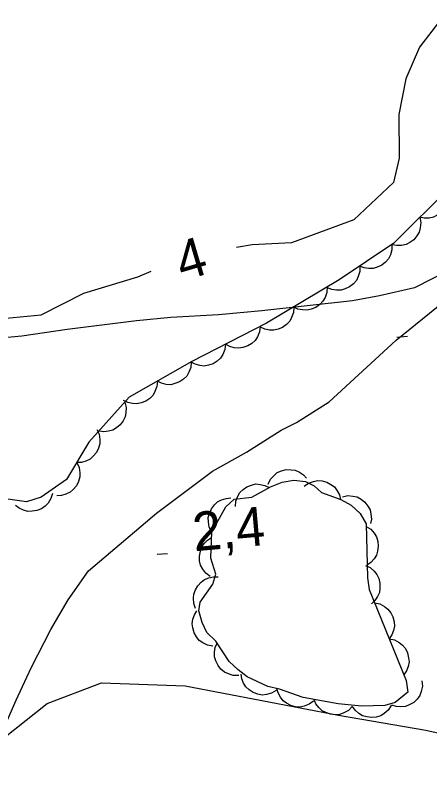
# Model space of a CAD drawing. Extents: x 336540 to 340074, y 5572036 to 5573747.
# Drawn here: x 337847.4 to 337879.4, y 5572665.9 to 5572724.6 of the extents above; entities that cross this region are included whole.
import ezdxf

# ---------------------------------------------------------------- set-up
doc = ezdxf.new("R2010")
doc.units = 0
for name, color, linetype in [('Niveau 2', 7, 'Continuous'), ('Niveau 22', 7, 'Continuous'), ('Niveau 3', 7, 'Continuous'), ('Niveau 44', 7, 'Continuous')]:
    doc.layers.add(name, color=color, linetype=linetype)

msp = doc.modelspace()

# ---------------------------------------------------------------- linework, layer by layer
at = {"layer": 'Niveau 2'}
for points in [[(337880.51, 5572724.63), (337878.6, 5572722.16), (337877.54, 5572719.71), (337877, 5572716.97), (337877.02, 5572713.59), (337876.6, 5572711.7), (337873.53, 5572708.83), (337868.7, 5572707.05), (337865.67, 5572706.9), (337864.45, 5572706.69)], [(337882.21, 5572705.61), (337878.21, 5572703.58), (337875.5, 5572702.95), (337873.41, 5572702.57), (337866.41, 5572701.79), (337863.07, 5572701.49), (337859.39, 5572701.29), (337856.73, 5572701.02), (337851.37, 5572700.36), (337847.86, 5572699.84), (337844.32, 5572699.51), (337840.59, 5572699.32), (337823.21, 5572699.24), (337821.35, 5572699.41), (337820.23, 5572699.76), (337818.49, 5572700.59), (337814.2, 5572702.97), (337807.33, 5572707.05), (337802.97, 5572710.12)], [(337805.98, 5572709.54), (337807.65, 5572708.41), (337809.68, 5572707.46), (337811.96, 5572706.62), (337813.44, 5572706.21), (337815.61, 5572705.88), (337817.78, 5572705.84), (337822.41, 5572706.06), (337823.96, 5572705.96), (337825.51, 5572705.55), (337829.51, 5572703.61), (337831.4, 5572702.92), (337833.33, 5572702.52), (337836.05, 5572702.65), (337837.8, 5572702.84), (337840.31, 5572702.67), (337846.65, 5572701.24), (337849.36, 5572701.48), (337852.66, 5572703.17), (337856.84, 5572704.42), (337857.86, 5572704.86)]]:
    msp.add_lwpolyline(points, dxfattribs=at)
at = {"layer": 'Niveau 22'}
for points in [[(337843.34, 5572665.88), (337846.31, 5572668.76), (337846.61, 5572669.85), (337847.44, 5572671.71), (337848.59, 5572674.21), (337850.1, 5572677.18), (337851.45, 5572679.47), (337853.03, 5572681.71), (337858.29, 5572686.16), (337862.6, 5572689.4), (337865.22, 5572690.88), (337867.92, 5572692.57), (337869.09, 5572693.16), (337871.62, 5572694.76), (337876.79, 5572699.54), (337882.48, 5572704.14)], [(337846.31, 5572668.76), (337846.59, 5572668.88), (337849.83, 5572671.47), (337854.02, 5572673.07), (337860.49, 5572672.82), (337872.34, 5572670.56), (337879.09, 5572669.41), (337884.6, 5572668.18)]]:
    msp.add_lwpolyline(points, dxfattribs=at)
at = {"layer": 'Niveau 3'}
for p, q in [((337876.85, 5572699.76), (337877.66, 5572699.83)), ((337858.33, 5572683), (337859.13, 5572683.06))]:
    msp.add_line(p, q, dxfattribs=at)
at = {"layer": 'Niveau 44'}
for points in [[(337880.96, 5572711.36), (337876.62, 5572707.02), (337872.39, 5572704.18), (337866.79, 5572700.83), (337861, 5572697.87), (337856.17, 5572695.12), (337853.06, 5572691.64), (337851.33, 5572688.77), (337849.37, 5572687.41), (337848.23, 5572687.04), (337844.76, 5572687.52), (337843.97, 5572687.93), (337840.62, 5572690.91), (337836.48, 5572695.44), (337832.72, 5572698.25), (337828.35, 5572701.97), (337823.03, 5572706.87), (337818.82, 5572710.61), (337814.09, 5572714.13), (337804.61, 5572722.19)], [(337880.74, 5572711.14), (337880.82, 5572710.73), (337880.77, 5572710.32), (337880.7, 5572710), (337880.52, 5572709.7), (337880.28, 5572709.41), (337879.97, 5572709.19), (337879.68, 5572709.03), (337879.34, 5572708.96), (337878.97, 5572708.95), (337878.62, 5572709.02)], [(337878.62, 5572709.02), (337878.69, 5572708.61), (337878.65, 5572708.2), (337878.57, 5572707.88), (337878.4, 5572707.58), (337878.16, 5572707.29), (337877.85, 5572707.07), (337877.56, 5572706.91), (337877.22, 5572706.84), (337876.85, 5572706.83), (337876.49, 5572706.89)], [(337876.47, 5572706.92), (337876.47, 5572706.5), (337876.35, 5572706.11), (337876.21, 5572705.81), (337875.98, 5572705.55), (337875.69, 5572705.32), (337875.34, 5572705.16), (337875.03, 5572705.06), (337874.68, 5572705.06), (337874.32, 5572705.11), (337873.98, 5572705.25)], [(337873.98, 5572705.25), (337873.98, 5572704.83), (337873.86, 5572704.44), (337873.72, 5572704.14), (337873.49, 5572703.88), (337873.2, 5572703.65), (337872.85, 5572703.49), (337872.54, 5572703.39), (337872.19, 5572703.38), (337871.82, 5572703.44), (337871.49, 5572703.58)], [(337871.46, 5572703.62), (337871.44, 5572703.21), (337871.3, 5572702.82), (337871.14, 5572702.53), (337870.9, 5572702.28), (337870.6, 5572702.06), (337870.24, 5572701.93), (337869.93, 5572701.84), (337869.57, 5572701.86), (337869.21, 5572701.93), (337868.89, 5572702.08)], [(337868.89, 5572702.08), (337868.86, 5572701.67), (337868.72, 5572701.28), (337868.57, 5572700.99), (337868.32, 5572700.74), (337868.02, 5572700.52), (337867.67, 5572700.39), (337867.35, 5572700.3), (337867, 5572700.31), (337866.64, 5572700.39), (337866.31, 5572700.54)], [(337866.29, 5572700.58), (337866.24, 5572700.16), (337866.08, 5572699.79), (337865.9, 5572699.51), (337865.64, 5572699.27), (337865.33, 5572699.08), (337864.96, 5572698.96), (337864.64, 5572698.9), (337864.29, 5572698.94), (337863.94, 5572699.04), (337863.62, 5572699.21)], [(337863.62, 5572699.21), (337863.57, 5572698.8), (337863.41, 5572698.42), (337863.23, 5572698.14), (337862.97, 5572697.91), (337862.66, 5572697.71), (337862.29, 5572697.6), (337861.97, 5572697.53), (337861.62, 5572697.57), (337861.27, 5572697.67), (337860.95, 5572697.84)], [(337860.95, 5572697.84), (337860.92, 5572697.43), (337860.77, 5572697.05), (337860.61, 5572696.76), (337860.36, 5572696.51), (337860.06, 5572696.3), (337859.7, 5572696.17), (337859.38, 5572696.09), (337859.03, 5572696.11), (337858.67, 5572696.2), (337858.35, 5572696.36)], [(337858.35, 5572696.36), (337858.31, 5572695.94), (337858.16, 5572695.56), (337858.01, 5572695.27), (337857.75, 5572695.03), (337857.45, 5572694.82), (337857.09, 5572694.69), (337856.77, 5572694.61), (337856.42, 5572694.63), (337856.06, 5572694.72), (337855.74, 5572694.87)], [(337855.84, 5572694.75), (337855.94, 5572694.34), (337855.92, 5572693.94), (337855.86, 5572693.61), (337855.7, 5572693.3), (337855.48, 5572693), (337855.18, 5572692.76), (337854.91, 5572692.59), (337854.57, 5572692.5), (337854.2, 5572692.46), (337853.84, 5572692.51)], [(337853.66, 5572692.64), (337853.84, 5572692.26), (337853.9, 5572691.86), (337853.9, 5572691.53), (337853.8, 5572691.19), (337853.64, 5572690.86), (337853.39, 5572690.57), (337853.15, 5572690.35), (337852.83, 5572690.19), (337852.47, 5572690.09), (337852.12, 5572690.07)], [(337852.12, 5572690.07), (337852.29, 5572689.69), (337852.35, 5572689.29), (337852.35, 5572688.96), (337852.25, 5572688.62), (337852.09, 5572688.29), (337851.84, 5572688), (337851.6, 5572687.78), (337851.28, 5572687.63), (337850.93, 5572687.52), (337850.57, 5572687.5)], [(337866.91, 5572688.4), (337867.09, 5572688.78), (337867.36, 5572689.08), (337867.61, 5572689.3), (337867.93, 5572689.44), (337868.29, 5572689.53), (337868.68, 5572689.52), (337869, 5572689.48), (337869.32, 5572689.34), (337869.63, 5572689.13), (337869.87, 5572688.86)], [(337862.55, 5572684.72), (337863.63, 5572686.66), (337864.29, 5572687.24), (337865.64, 5572687.39), (337867.09, 5572688.21), (337867.98, 5572688.57), (337868.88, 5572688.71), (337869.78, 5572688.62), (337870.47, 5572688.29), (337871.04, 5572687.75), (337872.52, 5572687.22), (337873.32, 5572686.79), (337874.01, 5572686.13), (337874.48, 5572685.35), (337874.57, 5572681.18), (337874.71, 5572680.28), (337877.57, 5572673.25), (337877.71, 5572672.35), (337876.71, 5572671.54), (337875.93, 5572671.3), (337874.13, 5572671.25), (337872.32, 5572671.43), (337869.6, 5572671.93), (337867.78, 5572672.56), (337866.88, 5572672.77), (337865.28, 5572673.52), (337864.59, 5572674.07), (337863.9, 5572674.72), (337862.85, 5572676.28), (337862.16, 5572676.94), (337861.81, 5572677.72), (337861.56, 5572678.61), (337861.66, 5572679.29), (337862.64, 5572680.67), (337862.85, 5572681.46), (337862.48, 5572682.69), (337862.55, 5572684.72)], [(337864.37, 5572686.67), (337864.4, 5572687.09), (337864.55, 5572687.47), (337864.71, 5572687.76), (337864.97, 5572688), (337865.27, 5572688.21), (337865.63, 5572688.34), (337865.95, 5572688.42), (337866.3, 5572688.39), (337866.66, 5572688.31), (337866.98, 5572688.15)], [(337869.68, 5572688.24), (337870.01, 5572688.49), (337870.4, 5572688.62), (337870.72, 5572688.69), (337871.07, 5572688.66), (337871.43, 5572688.56), (337871.76, 5572688.38), (337872.03, 5572688.19), (337872.24, 5572687.9), (337872.41, 5572687.58), (337872.5, 5572687.23)], [(337850.23, 5572687.69), (337850.12, 5572687.29), (337849.9, 5572686.95), (337849.68, 5572686.7), (337849.38, 5572686.51), (337849.04, 5572686.36), (337848.67, 5572686.31), (337848.34, 5572686.29), (337848, 5572686.39), (337847.66, 5572686.54), (337847.38, 5572686.76)], [(337862.55, 5572684.72), (337862.36, 5572685.09), (337862.29, 5572685.49), (337862.28, 5572685.82), (337862.37, 5572686.16), (337862.52, 5572686.5), (337862.76, 5572686.8), (337862.99, 5572687.03), (337863.3, 5572687.19), (337863.65, 5572687.31), (337864.01, 5572687.34)], [(337872.65, 5572687.43), (337873.06, 5572687.52), (337873.46, 5572687.49), (337873.79, 5572687.42), (337874.09, 5572687.25), (337874.38, 5572687.01), (337874.61, 5572686.71), (337874.78, 5572686.43), (337874.85, 5572686.08), (337874.88, 5572685.71), (337874.82, 5572685.36)], [(337874.48, 5572685.14), (337874.84, 5572684.92), (337875.1, 5572684.61), (337875.28, 5572684.33), (337875.37, 5572683.99), (337875.41, 5572683.62), (337875.36, 5572683.24), (337875.28, 5572682.93), (337875.09, 5572682.63), (337874.84, 5572682.35), (337874.55, 5572682.15)], [(337862.43, 5572681.28), (337862.09, 5572681.53), (337861.85, 5572681.85), (337861.69, 5572682.14), (337861.61, 5572682.48), (337861.59, 5572682.85), (337861.67, 5572683.23), (337861.76, 5572683.54), (337861.97, 5572683.83), (337862.23, 5572684.09), (337862.53, 5572684.28)], [(337874.42, 5572682.13), (337874.8, 5572681.96), (337875.1, 5572681.68), (337875.31, 5572681.43), (337875.46, 5572681.11), (337875.54, 5572680.75), (337875.54, 5572680.37), (337875.5, 5572680.04), (337875.35, 5572679.72), (337875.15, 5572679.41), (337874.88, 5572679.17)], [(337861.3, 5572678.79), (337861.16, 5572679.18), (337861.13, 5572679.59), (337861.16, 5572679.92), (337861.28, 5572680.25), (337861.47, 5572680.56), (337861.74, 5572680.83), (337861.99, 5572681.04), (337862.32, 5572681.17), (337862.68, 5572681.24), (337863.04, 5572681.24)], [(337875.13, 5572679.24), (337875.54, 5572679.15), (337875.9, 5572678.96), (337876.16, 5572678.76), (337876.38, 5572678.48), (337876.54, 5572678.15), (337876.63, 5572677.78), (337876.66, 5572677.45), (337876.59, 5572677.11), (337876.46, 5572676.76), (337876.26, 5572676.46)], [(337862.63, 5572675.89), (337862.22, 5572675.97), (337861.86, 5572676.15), (337861.58, 5572676.34), (337861.36, 5572676.61), (337861.18, 5572676.93), (337861.09, 5572677.3), (337861.04, 5572677.62), (337861.09, 5572677.97), (337861.21, 5572678.32), (337861.4, 5572678.63)], [(337864.63, 5572673.63), (337864.21, 5572673.63), (337863.83, 5572673.75), (337863.53, 5572673.89), (337863.26, 5572674.12), (337863.03, 5572674.41), (337862.87, 5572674.76), (337862.77, 5572675.07), (337862.77, 5572675.42), (337862.82, 5572675.79), (337862.96, 5572676.12)], [(337876.26, 5572676.46), (337876.67, 5572676.37), (337877.03, 5572676.18), (337877.29, 5572675.98), (337877.51, 5572675.7), (337877.67, 5572675.37), (337877.76, 5572675), (337877.79, 5572674.67), (337877.73, 5572674.33), (337877.59, 5572673.98), (337877.39, 5572673.68)], [(337867.53, 5572672.47), (337867.17, 5572672.25), (337866.77, 5572672.16), (337866.45, 5572672.12), (337866.1, 5572672.18), (337865.75, 5572672.31), (337865.44, 5572672.53), (337865.19, 5572672.74), (337865.01, 5572673.04), (337864.87, 5572673.38), (337864.81, 5572673.74)], [(337878.78, 5572673.22), (337878.82, 5572672.8), (337878.73, 5572672.4), (337878.62, 5572672.09), (337878.41, 5572671.81), (337878.15, 5572671.55), (337877.81, 5572671.36), (337877.51, 5572671.23), (337877.16, 5572671.2), (337876.79, 5572671.22), (337876.45, 5572671.33)], [(337870.42, 5572671.65), (337870.08, 5572671.4), (337869.7, 5572671.26), (337869.38, 5572671.19), (337869.03, 5572671.21), (337868.67, 5572671.3), (337868.33, 5572671.49), (337868.06, 5572671.67), (337867.85, 5572671.95), (337867.68, 5572672.28), (337867.58, 5572672.63)], [(337873.4, 5572671.23), (337873.11, 5572670.93), (337872.75, 5572670.74), (337872.44, 5572670.62), (337872.09, 5572670.59), (337871.72, 5572670.63), (337871.36, 5572670.76), (337871.07, 5572670.9), (337870.82, 5572671.15), (337870.6, 5572671.44), (337870.45, 5572671.77)], [(337876.41, 5572671.31), (337876.18, 5572670.96), (337875.88, 5572670.7), (337875.6, 5572670.52), (337875.26, 5572670.42), (337874.89, 5572670.37), (337874.52, 5572670.43), (337874.2, 5572670.51), (337873.9, 5572670.69), (337873.62, 5572670.94), (337873.41, 5572671.23)]]:
    msp.add_lwpolyline(points, dxfattribs=at)

# ---------------------------------------------------------------- texts
at = {"layer": 'Niveau 2'}
msp.add_text('4', height=3, rotation=16.39762, dxfattribs=at).set_placement((337860.28, 5572704.08))
at = {"layer": 'Niveau 3'}
msp.add_text('2,4    ', height=2.9999, rotation=5.04747, dxfattribs=at).set_placement((337861.2, 5572683.22))

doc.saveas('drawing.dxf')
